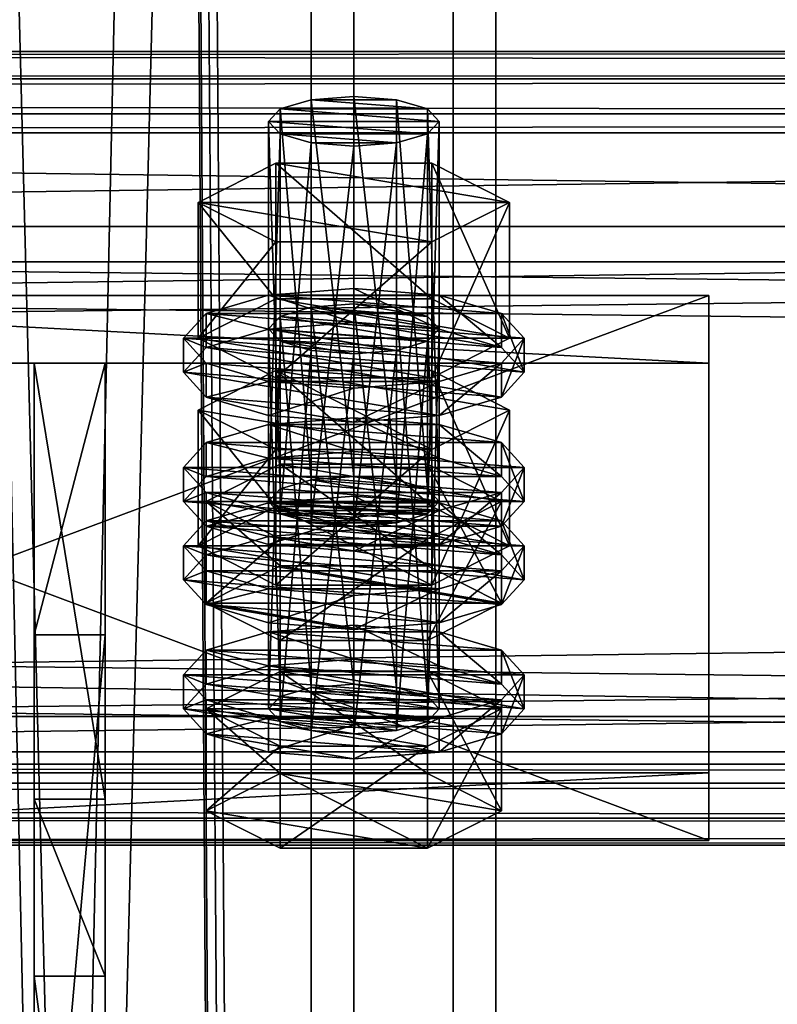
# Model space of a CAD drawing. Header units: millimetres. Extents: x 60485 to 71303, y 100 to 16900.
# Tile 480 of 656: x 63196 to 63250, y 11172 to 11241. Entities that reach past the tile are written whole.
import ezdxf

# ---------------------------------------------------------------- set-up
doc = ezdxf.new("R2010")
doc.units = ezdxf.units.MM
for name, color, linetype in [('1', 7, 'Continuous'), ('13', 7, 'Continuous'), ('3', 7, 'Continuous'), ('4', 7, 'Continuous'), ('6', 7, 'Continuous'), ('9', 7, 'Continuous')]:
    doc.layers.add(name, color=color, linetype=linetype)

msp = doc.modelspace()

# ---------------------------------------------------------------- meshes
at = {"layer": '1', "color": 7}
mesh = msp.add_polyface(dxfattribs=at)
corners = [(63202.5, 11186.042, 4758.622), (63202.5, 11216.741, 4859.034), (63197.5, 11216.741, 4859.034), (63197.5, 11186.042, 4758.622), (63202.5, 11197.612, 4864.885), (63197.5, 11197.612, 4864.885), (63202.5, 11141.154, 4782.816), (63197.5, 11141.154, 4782.816), (63202.5, 11135.304, 4763.679), (63197.5, 11135.304, 4763.679), (63202.5, 11173.556, 4751.983), (63197.5, 11173.556, 4751.983)]
mesh.append_faces([[corners[k] for k in face] for face in [(0, 2, 3, 3), (1, 5, 2, 2), (4, 7, 5, 5), (6, 9, 7, 7), (8, 11, 9, 9), (10, 3, 11, 11), (1, 6, 4, 4), (8, 0, 10, 10), (3, 9, 11, 11), (7, 2, 5, 5)]], dxfattribs={"vtx0": -1, "color": 7})
mesh.append_faces([[corners[k] for k in face] for face in [(6, 0, 8, 8), (9, 3, 7, 7)]], dxfattribs={"vtx0": -1, "vtx1": -1, "color": 7})
mesh.append_faces([[corners[k] for k in face] for face in [(6, 1, 0, 0), (7, 3, 2, 2)]], dxfattribs={"vtx0": -1, "vtx2": -1, "vtx3": -1, "color": 7})
mesh.append_faces([[corners[k] for k in face] for face in [(0, 1, 2, 2), (1, 4, 5, 5), (4, 6, 7, 7), (6, 8, 9, 9), (8, 10, 11, 11), (10, 0, 3, 3)]], dxfattribs={"vtx2": -1, "vtx3": -1, "color": 7})
at = {"layer": '13', "color": 20}
mesh = msp.add_polyface(dxfattribs=at)
corners = [(63220, 11232.034, 4821.838), (63217, 11232.269, 4822.607), (63217, 11205.493, 4830.793), (63214.804, 11232.911, 4824.707), (63214.804, 11206.135, 4832.893), (63214, 11233.789, 4827.576), (63214, 11207.012, 4835.762), (63214.804, 11234.666, 4830.445), (63214.804, 11207.889, 4838.631), (63217, 11235.308, 4832.545), (63217, 11208.531, 4840.731), (63220, 11235.543, 4833.314), (63220, 11208.766, 4841.5), (63223, 11232.269, 4822.607), (63225.196, 11232.911, 4824.707), (63226, 11233.789, 4827.576), (63225.196, 11234.666, 4830.445), (63223, 11235.308, 4832.545), (63225.485, 11225.289, 4820.24), (63214.515, 11225.289, 4820.24), (63214.515, 11215.726, 4823.164), (63209.03, 11228.067, 4829.325), (63209.03, 11218.504, 4832.249), (63214.515, 11230.844, 4838.41), (63214.515, 11221.281, 4841.334), (63225.485, 11221.281, 4841.334), (63230.97, 11228.067, 4829.325), (63230.97, 11218.504, 4832.249), (63225.485, 11215.726, 4823.164), (63209.608, 11216.75, 4826.511), (63208, 11218.504, 4832.249), (63208, 11216.113, 4832.98), (63209.608, 11214.359, 4827.242), (63209.608, 11220.258, 4837.987), (63209.608, 11217.867, 4838.717), (63214, 11221.542, 4842.187), (63214, 11219.151, 4842.918), (63220, 11222.012, 4843.724), (63220, 11219.621, 4844.455), (63214, 11215.465, 4822.311), (63226, 11215.465, 4822.311), (63230.392, 11216.75, 4826.511), (63232, 11218.504, 4832.249), (63230.392, 11220.258, 4837.987), (63226, 11221.542, 4842.187), (63230.392, 11217.867, 4838.717), (63232, 11216.113, 4832.98), (63230.392, 11214.359, 4827.242), (63220, 11217.416, 4774.023), (63214.804, 11218.293, 4776.892), (63217, 11217.651, 4774.791), (63223, 11217.651, 4774.791), (63214, 11219.17, 4779.76), (63225.196, 11218.293, 4776.892), (63214.804, 11220.047, 4782.629), (63226, 11219.17, 4779.76), (63217, 11220.689, 4784.73)]
mesh.append_faces([[corners[k] for k in face] for face in [(9, 12, 10, 10), (13, 1, 0, 0), (9, 17, 11, 11), (19, 22, 20, 20), (21, 24, 22, 22), (23, 25, 24, 24), (18, 21, 19, 19), (22, 28, 20, 20), (29, 31, 32, 32), (30, 34, 31, 31), (33, 36, 34, 34), (35, 38, 36, 36), (35, 44, 37, 37), (48, 49, 50, 50)]], dxfattribs={"vtx0": -1, "color": 20})
mesh.append_faces([[corners[k] for k in face] for face in [(1, 13, 3, 3), (3, 14, 5, 5), (5, 15, 7, 7), (7, 16, 9, 9), (21, 26, 23, 23), (24, 27, 22, 22), (39, 40, 29, 29), (29, 41, 30, 30), (30, 42, 33, 33), (33, 43, 35, 35), (38, 45, 36, 36), (36, 46, 34, 34), (34, 47, 31, 31), (49, 51, 52, 52), (52, 53, 54, 54), (54, 55, 56, 56)]], dxfattribs={"vtx0": -1, "vtx1": -1, "color": 20})
mesh.append_faces([[corners[k] for k in face] for face in [(0, 1, 2, 2), (1, 3, 4, 4), (3, 5, 6, 6), (5, 7, 8, 8), (7, 9, 10, 10), (9, 11, 12, 12), (18, 19, 20, 20), (19, 21, 22, 22), (21, 23, 24, 24), (29, 30, 31, 31), (30, 33, 34, 34), (33, 35, 36, 36), (35, 37, 38, 38)]], dxfattribs={"vtx2": -1, "vtx3": -1, "color": 20})
mesh = msp.add_polyface(dxfattribs=at)
corners = [(63226, 11233.789, 4827.576), (63225.196, 11232.911, 4824.707), (63225.196, 11206.135, 4832.893), (63223, 11232.269, 4822.607), (63223, 11205.493, 4830.793), (63220, 11232.034, 4821.838), (63220, 11205.258, 4830.024), (63220, 11235.543, 4833.314), (63223, 11235.308, 4832.545), (63223, 11208.531, 4840.731), (63220, 11208.766, 4841.5), (63225.196, 11234.666, 4830.445), (63225.196, 11207.889, 4838.631), (63226, 11207.012, 4835.762), (63214.804, 11232.911, 4824.707), (63214, 11233.789, 4827.576), (63214.804, 11234.666, 4830.445), (63217, 11235.308, 4832.545), (63230.97, 11228.067, 4829.325), (63225.485, 11225.289, 4820.24), (63225.485, 11215.726, 4823.164), (63230.97, 11218.504, 4832.249), (63214.515, 11215.726, 4823.164), (63214.515, 11230.844, 4838.41), (63225.485, 11230.844, 4838.41), (63225.485, 11221.281, 4841.334), (63209.03, 11228.067, 4829.325), (63214.515, 11221.281, 4841.334), (63209.03, 11218.504, 4832.249), (63232, 11218.504, 4832.249), (63230.392, 11216.75, 4826.511), (63230.392, 11214.359, 4827.242), (63232, 11216.113, 4832.98), (63220, 11222.012, 4843.724), (63226, 11221.542, 4842.187), (63226, 11219.151, 4842.918), (63220, 11219.621, 4844.455), (63230.392, 11220.258, 4837.987), (63230.392, 11217.867, 4838.717), (63209.608, 11216.75, 4826.511), (63226, 11215.465, 4822.311), (63208, 11218.504, 4832.249), (63209.608, 11220.258, 4837.987), (63214, 11221.542, 4842.187), (63214, 11219.151, 4842.918), (63209.608, 11217.867, 4838.717), (63214.804, 11218.293, 4776.892), (63220, 11217.416, 4774.023), (63223, 11217.651, 4774.791), (63214, 11219.17, 4779.76), (63225.196, 11218.293, 4776.892), (63214.804, 11220.047, 4782.629), (63226, 11219.17, 4779.76), (63217, 11220.689, 4784.73), (63225.196, 11220.047, 4782.629), (63220, 11220.924, 4785.498), (63223, 11220.689, 4784.73), (63214.515, 11216.226, 4790.595), (63230.97, 11213.448, 4781.51), (63225.485, 11216.226, 4790.595)]
mesh.append_faces([[corners[k] for k in face] for face in [(7, 9, 10, 10), (18, 20, 21, 21), (19, 22, 20, 20), (24, 21, 25, 25), (23, 18, 24, 24), (21, 27, 25, 25), (29, 31, 32, 32), (33, 35, 36, 36), (34, 38, 35, 35), (37, 32, 38, 38), (38, 36, 35, 35), (55, 54, 56, 56), (57, 58, 59, 59)]], dxfattribs={"vtx0": -1, "color": 20})
mesh.append_faces([[corners[k] for k in face] for face in [(53, 54, 55, 55)]], dxfattribs={"vtx0": -1, "vtx1": -1, "color": 20})
mesh.append_faces([[corners[k] for k in face] for face in [(14, 3, 1, 1), (15, 1, 0, 0), (16, 0, 11, 11), (17, 11, 8, 8), (26, 19, 18, 18), (28, 21, 20, 20), (39, 40, 30, 30), (41, 30, 29, 29), (42, 29, 37, 37), (43, 37, 34, 34), (44, 38, 32, 32), (45, 32, 31, 31), (46, 47, 48, 48), (49, 48, 50, 50), (51, 50, 52, 52), (53, 52, 54, 54)]], dxfattribs={"vtx0": -1, "vtx2": -1, "vtx3": -1, "color": 20})
mesh.append_faces([[corners[k] for k in face] for face in [(0, 1, 2, 2), (1, 3, 4, 4), (3, 5, 6, 6), (7, 8, 9, 9), (8, 11, 12, 12), (11, 0, 13, 13), (18, 19, 20, 20), (23, 24, 25, 25), (24, 18, 21, 21), (29, 30, 31, 31), (33, 34, 35, 35), (34, 37, 38, 38), (37, 29, 32, 32)]], dxfattribs={"vtx2": -1, "vtx3": -1, "color": 20})
mesh = msp.add_polyface(dxfattribs=at)
corners = [(63226, 11233.789, 4827.576), (63225.196, 11206.135, 4832.893), (63226, 11207.012, 4835.762), (63225.196, 11232.911, 4824.707), (63223, 11205.493, 4830.793), (63223, 11232.269, 4822.607), (63220, 11205.258, 4830.024), (63223, 11235.308, 4832.545), (63225.196, 11207.889, 4838.631), (63223, 11208.531, 4840.731), (63225.196, 11234.666, 4830.445), (63220, 11208.766, 4841.5), (63217, 11208.531, 4840.731), (63214, 11207.012, 4835.762), (63209.608, 11207.012, 4835.762), (63225.196, 11204.381, 4827.155), (63230.392, 11207.012, 4835.762), (63214.804, 11209.643, 4844.369), (63225.196, 11209.643, 4844.369), (63232, 11209.403, 4835.031), (63230.392, 11207.649, 4829.293), (63230.392, 11205.258, 4830.024), (63232, 11207.012, 4835.762), (63220, 11212.911, 4846.507), (63226, 11212.441, 4844.969), (63226, 11210.05, 4845.7), (63220, 11210.521, 4847.238), (63230.392, 11211.157, 4840.769), (63230.392, 11208.766, 4841.5), (63226, 11206.364, 4825.093), (63214, 11206.364, 4825.093), (63220, 11205.894, 4823.556), (63209.608, 11207.649, 4829.293), (63208, 11209.403, 4835.031), (63209.608, 11211.157, 4840.769), (63214, 11212.441, 4844.969), (63214, 11210.05, 4845.7), (63209.608, 11208.766, 4841.5), (63208, 11207.012, 4835.762), (63230.392, 11216.75, 4826.511), (63226, 11215.465, 4822.311), (63226, 11213.075, 4823.041), (63230.392, 11214.359, 4827.242), (63220, 11214.995, 4820.773), (63220, 11212.605, 4821.504), (63214, 11215.465, 4822.311), (63208, 11216.113, 4832.98), (63220, 11220.924, 4785.498), (63223, 11220.689, 4784.73), (63223, 11193.913, 4792.916), (63225.196, 11220.047, 4782.629), (63225.196, 11193.271, 4790.816), (63230.97, 11213.448, 4781.51), (63225.485, 11210.671, 4772.425), (63225.485, 11201.108, 4775.349), (63214.515, 11216.226, 4790.595), (63225.485, 11216.226, 4790.595), (63225.485, 11206.663, 4793.518), (63230.97, 11203.885, 4784.433), (63214, 11206.924, 4794.372), (63230.392, 11205.639, 4790.171), (63226, 11206.924, 4794.372), (63220, 11207.394, 4795.909)]
mesh.append_faces([[corners[k] for k in face] for face in [(0, 1, 2, 2), (3, 4, 1, 1), (5, 6, 4, 4), (7, 8, 9, 9), (10, 2, 8, 8), (8, 11, 9, 9), (17, 16, 18, 18), (19, 21, 22, 22), (23, 25, 26, 26), (24, 28, 25, 25), (27, 22, 28, 28), (29, 30, 31, 31), (35, 24, 23, 23), (25, 36, 26, 26), (39, 41, 42, 42), (40, 44, 41, 41), (40, 45, 43, 43), (56, 58, 57, 57), (59, 61, 62, 62)]], dxfattribs={"vtx0": -1, "color": 20})
mesh.append_faces([[corners[k] for k in face] for face in [(12, 8, 2, 2), (13, 2, 1, 1), (14, 15, 16, 16), (32, 29, 20, 20), (33, 20, 19, 19), (34, 19, 27, 27), (35, 27, 24, 24), (36, 25, 28, 28), (37, 28, 22, 22), (38, 22, 21, 21), (46, 42, 41, 41), (55, 53, 52, 52), (59, 60, 61, 61)]], dxfattribs={"vtx0": -1, "vtx2": -1, "vtx3": -1, "color": 20})
mesh.append_faces([[corners[k] for k in face] for face in [(19, 20, 21, 21), (23, 24, 25, 25), (24, 27, 28, 28), (27, 19, 22, 22), (39, 40, 41, 41), (40, 43, 44, 44), (47, 48, 49, 49), (48, 50, 51, 51), (52, 53, 54, 54), (55, 56, 57, 57), (56, 52, 58, 58)]], dxfattribs={"vtx2": -1, "vtx3": -1, "color": 20})
mesh = msp.add_polyface(dxfattribs=at)
corners = [(63220, 11232.034, 4821.838), (63217, 11205.493, 4830.793), (63220, 11205.258, 4830.024), (63217, 11232.269, 4822.607), (63214.804, 11206.135, 4832.893), (63214.804, 11232.911, 4824.707), (63214, 11207.012, 4835.762), (63214, 11233.789, 4827.576), (63214.804, 11207.889, 4838.631), (63214.804, 11234.666, 4830.445), (63217, 11208.531, 4840.731), (63220, 11208.766, 4841.5), (63225.196, 11207.889, 4838.631), (63226, 11207.012, 4835.762), (63225.196, 11206.135, 4832.893), (63209.608, 11207.012, 4835.762), (63230.392, 11207.012, 4835.762), (63214.804, 11209.643, 4844.369), (63214, 11206.364, 4825.093), (63209.608, 11207.649, 4829.293), (63209.608, 11205.258, 4830.024), (63208, 11209.403, 4835.031), (63208, 11207.012, 4835.762), (63209.608, 11211.157, 4840.769), (63209.608, 11208.766, 4841.5), (63214, 11212.441, 4844.969), (63214, 11210.05, 4845.7), (63220, 11212.911, 4846.507), (63220, 11210.521, 4847.238), (63226, 11206.364, 4825.093), (63230.392, 11207.649, 4829.293), (63232, 11209.403, 4835.031), (63230.392, 11211.157, 4840.769), (63230.392, 11208.766, 4841.5), (63232, 11207.012, 4835.762), (63220, 11214.995, 4820.773), (63214, 11215.465, 4822.311), (63214, 11213.075, 4823.041), (63220, 11212.605, 4821.504), (63209.608, 11216.75, 4826.511), (63209.608, 11214.359, 4827.242), (63208, 11216.113, 4832.98), (63226, 11213.075, 4823.041), (63214, 11219.17, 4779.76), (63214.804, 11220.047, 4782.629), (63214.804, 11193.271, 4790.816), (63217, 11220.689, 4784.73), (63217, 11193.913, 4792.916), (63220, 11220.924, 4785.498), (63220, 11194.148, 4793.685), (63214.515, 11210.671, 4772.425), (63209.03, 11213.448, 4781.51), (63209.03, 11203.885, 4784.433), (63214.515, 11216.226, 4790.595), (63214.515, 11206.663, 4793.518), (63225.485, 11206.663, 4793.518), (63225.485, 11210.671, 4772.425), (63214, 11206.924, 4794.372), (63220, 11207.394, 4795.909), (63220, 11205.003, 4796.64), (63209.608, 11205.639, 4790.171), (63230.392, 11205.639, 4790.171)]
mesh.append_faces([[corners[k] for k in face] for face in [(0, 1, 2, 2), (3, 4, 1, 1), (5, 6, 4, 4), (7, 8, 6, 6), (9, 10, 8, 8), (19, 22, 20, 20), (21, 24, 22, 22), (23, 26, 24, 24), (25, 28, 26, 26), (35, 37, 38, 38), (36, 40, 37, 37), (40, 38, 37, 37), (51, 54, 52, 52), (53, 55, 54, 54), (56, 51, 50, 50)]], dxfattribs={"vtx0": -1, "color": 20})
mesh.append_faces([[corners[k] for k in face] for face in [(11, 12, 10, 10), (10, 13, 8, 8), (8, 13, 6, 6), (6, 14, 4, 4), (15, 16, 17, 17), (18, 29, 19, 19), (19, 30, 21, 21), (21, 31, 23, 23), (23, 32, 25, 25), (26, 33, 24, 24), (24, 34, 22, 22), (41, 42, 40, 40), (51, 56, 53, 53), (60, 61, 57, 57)]], dxfattribs={"vtx0": -1, "vtx1": -1, "color": 20})
mesh.append_faces([[corners[k] for k in face] for face in [(40, 42, 38, 38)]], dxfattribs={"vtx0": -1, "vtx2": -1, "vtx3": -1, "color": 20})
mesh.append_faces([[corners[k] for k in face] for face in [(18, 19, 20, 20), (19, 21, 22, 22), (21, 23, 24, 24), (23, 25, 26, 26), (25, 27, 28, 28), (35, 36, 37, 37), (36, 39, 40, 40), (43, 44, 45, 45), (44, 46, 47, 47), (46, 48, 49, 49), (50, 51, 52, 52), (51, 53, 54, 54), (57, 58, 59, 59)]], dxfattribs={"vtx2": -1, "vtx3": -1, "color": 20})
mesh = msp.add_polyface(dxfattribs=at)
corners = [(63214.804, 11206.135, 4832.893), (63225.196, 11206.135, 4832.893), (63223, 11205.493, 4830.793), (63217, 11205.493, 4830.793), (63220, 11205.258, 4830.024), (63230.392, 11207.012, 4835.762), (63225.196, 11204.381, 4827.155), (63225.196, 11197.208, 4829.348), (63230.392, 11199.84, 4837.955), (63214.804, 11209.643, 4844.369), (63225.196, 11209.643, 4844.369), (63225.196, 11202.471, 4846.562), (63214.804, 11202.471, 4846.562), (63230.392, 11207.649, 4829.293), (63226, 11206.364, 4825.093), (63226, 11203.974, 4825.824), (63230.392, 11205.258, 4830.024), (63220, 11205.894, 4823.556), (63220, 11203.504, 4824.286), (63209.608, 11205.258, 4830.024), (63214, 11203.974, 4825.824), (63226, 11219.17, 4779.76), (63225.196, 11218.293, 4776.892), (63225.196, 11191.516, 4785.078), (63223, 11217.651, 4774.791), (63223, 11190.874, 4782.978), (63220, 11217.416, 4774.023), (63220, 11190.639, 4782.209), (63220, 11220.924, 4785.498), (63223, 11193.913, 4792.916), (63220, 11194.148, 4793.685), (63223, 11220.689, 4784.73), (63225.196, 11193.271, 4790.816), (63225.196, 11220.047, 4782.629), (63226, 11192.393, 4787.947), (63230.97, 11213.448, 4781.51), (63225.485, 11201.108, 4775.349), (63230.97, 11203.885, 4784.433), (63225.485, 11210.671, 4772.425), (63214.515, 11201.108, 4775.349), (63214.515, 11206.663, 4793.518), (63225.485, 11206.663, 4793.518), (63232, 11203.885, 4784.433), (63230.392, 11202.131, 4778.696), (63230.392, 11199.74, 4779.427), (63232, 11201.494, 4785.164), (63226, 11200.847, 4774.495), (63226, 11198.456, 4775.226), (63220, 11207.394, 4795.909), (63226, 11206.924, 4794.372), (63226, 11204.533, 4795.103), (63220, 11205.003, 4796.64), (63230.392, 11205.639, 4790.171), (63230.392, 11203.249, 4790.902), (63214, 11200.847, 4774.495), (63220, 11200.377, 4772.958), (63209.608, 11202.131, 4778.696), (63208, 11203.885, 4784.433), (63209.608, 11205.639, 4790.171), (63214, 11204.533, 4795.103), (63209.608, 11203.249, 4790.902), (63208, 11201.494, 4785.164)]
mesh.append_faces([[corners[k] for k in face] for face in [(3, 2, 4, 4), (5, 7, 8, 8), (10, 8, 11, 11), (8, 12, 11, 11), (13, 15, 16, 16), (14, 18, 15, 15), (20, 15, 18, 18), (28, 29, 30, 30), (31, 32, 29, 29), (33, 34, 32, 32), (35, 36, 37, 37), (38, 39, 36, 36), (37, 40, 41, 41), (42, 44, 45, 45), (43, 47, 44, 44), (48, 50, 51, 51), (49, 53, 50, 50), (52, 45, 53, 53), (46, 54, 55, 55), (53, 51, 50, 50)]], dxfattribs={"vtx0": -1, "color": 20})
mesh.append_faces([[corners[k] for k in face] for face in [(0, 1, 2, 2), (19, 16, 15, 15), (40, 37, 36, 36), (56, 46, 43, 43), (57, 43, 42, 42), (58, 42, 52, 52), (59, 53, 45, 45), (60, 45, 44, 44), (61, 44, 47, 47)]], dxfattribs={"vtx0": -1, "vtx2": -1, "vtx3": -1, "color": 20})
mesh.append_faces([[corners[k] for k in face] for face in [(5, 6, 7, 7), (9, 10, 11, 11), (10, 5, 8, 8), (13, 14, 15, 15), (14, 17, 18, 18), (21, 22, 23, 23), (22, 24, 25, 25), (24, 26, 27, 27), (33, 21, 34, 34), (42, 43, 44, 44), (43, 46, 47, 47), (48, 49, 50, 50), (49, 52, 53, 53), (52, 42, 45, 45)]], dxfattribs={"vtx2": -1, "vtx3": -1, "color": 20})
mesh = msp.add_polyface(dxfattribs=at)
corners = [(63214.804, 11206.135, 4832.893), (63223, 11205.493, 4830.793), (63217, 11205.493, 4830.793), (63225.196, 11204.381, 4827.155), (63214.804, 11204.381, 4827.155), (63214.804, 11197.208, 4829.348), (63209.608, 11207.012, 4835.762), (63209.608, 11199.84, 4837.955), (63214.804, 11209.643, 4844.369), (63214.804, 11202.471, 4846.562), (63225.196, 11202.471, 4846.562), (63230.392, 11199.84, 4837.955), (63220, 11205.894, 4823.556), (63214, 11206.364, 4825.093), (63214, 11203.974, 4825.824), (63220, 11203.504, 4824.286), (63209.608, 11205.258, 4830.024), (63208, 11207.012, 4835.762), (63230.392, 11205.258, 4830.024), (63226, 11203.974, 4825.824), (63220, 11217.416, 4774.023), (63217, 11217.651, 4774.791), (63217, 11190.874, 4782.978), (63214.804, 11218.293, 4776.892), (63214.804, 11191.516, 4785.078), (63214, 11219.17, 4779.76), (63214, 11192.393, 4787.947), (63214.804, 11193.271, 4790.816), (63214.804, 11220.047, 4782.629), (63217, 11193.913, 4792.916), (63217, 11220.689, 4784.73), (63220, 11194.148, 4793.685), (63225.485, 11210.671, 4772.425), (63214.515, 11210.671, 4772.425), (63214.515, 11201.108, 4775.349), (63209.03, 11203.885, 4784.433), (63214.515, 11206.663, 4793.518), (63225.485, 11201.108, 4775.349), (63220, 11200.377, 4772.958), (63214, 11200.847, 4774.495), (63214, 11198.456, 4775.226), (63220, 11197.986, 4773.689), (63209.608, 11202.131, 4778.696), (63209.608, 11199.74, 4779.427), (63208, 11203.885, 4784.433), (63208, 11201.494, 4785.164), (63209.608, 11205.639, 4790.171), (63209.608, 11203.249, 4790.902), (63214, 11206.924, 4794.372), (63214, 11204.533, 4795.103), (63220, 11205.003, 4796.64), (63226, 11200.847, 4774.495), (63230.392, 11202.131, 4778.696), (63232, 11203.885, 4784.433), (63230.392, 11203.249, 4790.902), (63232, 11201.494, 4785.164), (63230.392, 11199.74, 4779.427), (63226, 11198.456, 4775.226)]
mesh.append_faces([[corners[k] for k in face] for face in [(4, 7, 5, 5), (6, 9, 7, 7), (8, 10, 9, 9), (3, 6, 4, 4), (12, 14, 15, 15), (13, 16, 14, 14), (25, 27, 26, 26), (28, 29, 27, 27), (30, 31, 29, 29), (33, 35, 34, 34), (35, 37, 34, 34), (38, 40, 41, 41), (39, 43, 40, 40), (42, 45, 43, 43), (44, 47, 45, 45), (46, 49, 47, 47), (48, 50, 49, 49), (43, 41, 40, 40)]], dxfattribs={"vtx0": -1, "color": 20})
mesh.append_faces([[corners[k] for k in face] for face in [(0, 1, 2, 2), (9, 11, 7, 7), (17, 18, 16, 16), (16, 19, 14, 14), (36, 37, 35, 35), (39, 51, 42, 42), (42, 52, 44, 44), (44, 53, 46, 46), (50, 54, 49, 49), (49, 55, 47, 47), (47, 56, 45, 45), (45, 57, 43, 43)]], dxfattribs={"vtx0": -1, "vtx1": -1, "color": 20})
mesh.append_faces([[corners[k] for k in face] for face in [(3, 4, 5, 5), (4, 6, 7, 7), (6, 8, 9, 9), (12, 13, 14, 14), (20, 21, 22, 22), (21, 23, 24, 24), (23, 25, 26, 26), (32, 33, 34, 34), (38, 39, 40, 40), (39, 42, 43, 43), (42, 44, 45, 45), (44, 46, 47, 47), (46, 48, 49, 49)]], dxfattribs={"vtx2": -1, "vtx3": -1, "color": 20})
mesh = msp.add_polyface(dxfattribs=at)
corners = [(63225.196, 11204.381, 4827.155), (63214.804, 11197.208, 4829.348), (63225.196, 11197.208, 4829.348), (63209.608, 11199.84, 4837.955), (63230.392, 11199.84, 4837.955), (63226, 11219.17, 4779.76), (63225.196, 11191.516, 4785.078), (63226, 11192.393, 4787.947), (63225.196, 11218.293, 4776.892), (63223, 11190.874, 4782.978), (63223, 11217.651, 4774.791), (63220, 11190.639, 4782.209), (63225.196, 11193.271, 4790.816), (63220, 11194.148, 4793.685), (63223, 11193.913, 4792.916), (63217, 11193.913, 4792.916), (63214.804, 11193.271, 4790.816), (63214, 11192.393, 4787.947), (63230.392, 11192.393, 4787.947), (63225.196, 11189.762, 4779.34), (63225.196, 11182.59, 4781.533), (63230.392, 11185.221, 4790.14), (63214.804, 11182.59, 4781.533), (63214.804, 11195.025, 4796.554), (63225.196, 11195.025, 4796.554), (63225.196, 11187.853, 4798.746), (63209.608, 11192.393, 4787.947), (63214.804, 11187.853, 4798.746), (63232, 11194.784, 4787.216), (63230.392, 11193.03, 4781.478), (63230.392, 11190.639, 4782.209), (63232, 11192.393, 4787.947), (63226, 11191.746, 4777.278), (63226, 11189.355, 4778.009), (63220, 11191.276, 4775.74), (63220, 11188.885, 4776.471), (63220, 11198.293, 4798.692), (63226, 11197.823, 4797.154), (63226, 11195.432, 4797.885), (63220, 11195.902, 4799.423), (63230.392, 11196.538, 4792.954), (63230.392, 11194.148, 4793.685), (63214, 11191.746, 4777.278), (63209.608, 11193.03, 4781.478), (63208, 11194.784, 4787.216), (63209.608, 11196.538, 4792.954), (63214, 11197.823, 4797.154), (63214, 11195.432, 4797.885), (63209.608, 11194.148, 4793.685), (63208, 11192.393, 4787.947), (63226, 11200.847, 4774.495), (63220, 11200.377, 4772.958), (63220, 11197.986, 4773.689), (63226, 11198.456, 4775.226)]
mesh.append_faces([[corners[k] for k in face] for face in [(0, 1, 2, 2), (5, 6, 7, 7), (8, 9, 6, 6), (10, 11, 9, 9), (12, 13, 14, 14), (18, 20, 21, 21), (19, 22, 20, 20), (24, 21, 25, 25), (23, 18, 24, 24), (21, 27, 25, 25), (28, 30, 31, 31), (29, 33, 30, 30), (32, 35, 33, 33), (36, 38, 39, 39), (37, 41, 38, 38), (40, 31, 41, 41), (32, 42, 34, 34), (46, 37, 36, 36), (41, 39, 38, 38), (50, 52, 53, 53)]], dxfattribs={"vtx0": -1, "color": 20})
mesh.append_faces([[corners[k] for k in face] for face in [(3, 4, 2, 2), (15, 12, 7, 7), (16, 7, 6, 6), (17, 6, 9, 9), (26, 19, 18, 18), (27, 21, 20, 20), (43, 32, 29, 29), (44, 29, 28, 28), (45, 28, 40, 40), (46, 40, 37, 37), (47, 41, 31, 31), (48, 31, 30, 30), (49, 30, 33, 33)]], dxfattribs={"vtx0": -1, "vtx2": -1, "vtx3": -1, "color": 20})
mesh.append_faces([[corners[k] for k in face] for face in [(18, 19, 20, 20), (23, 24, 25, 25), (24, 18, 21, 21), (28, 29, 30, 30), (29, 32, 33, 33), (32, 34, 35, 35), (36, 37, 38, 38), (37, 40, 41, 41), (40, 28, 31, 31), (50, 51, 52, 52)]], dxfattribs={"vtx2": -1, "vtx3": -1, "color": 20})
mesh = msp.add_polyface(dxfattribs=at)
corners = [(63209.608, 11199.84, 4837.955), (63225.196, 11197.208, 4829.348), (63214.804, 11197.208, 4829.348), (63220, 11217.416, 4774.023), (63217, 11190.874, 4782.978), (63220, 11190.639, 4782.209), (63217, 11217.651, 4774.791), (63214.804, 11191.516, 4785.078), (63214.804, 11218.293, 4776.892), (63214, 11192.393, 4787.947), (63220, 11194.148, 4793.685), (63225.196, 11193.271, 4790.816), (63217, 11193.913, 4792.916), (63226, 11192.393, 4787.947), (63214.804, 11193.271, 4790.816), (63225.196, 11191.516, 4785.078), (63223, 11190.874, 4782.978), (63225.196, 11189.762, 4779.34), (63214.804, 11189.762, 4779.34), (63214.804, 11182.59, 4781.533), (63209.608, 11192.393, 4787.947), (63209.608, 11185.221, 4790.14), (63214.804, 11195.025, 4796.554), (63214.804, 11187.853, 4798.746), (63225.196, 11187.853, 4798.746), (63230.392, 11192.393, 4787.947), (63225.196, 11182.59, 4781.533), (63220, 11191.276, 4775.74), (63214, 11191.746, 4777.278), (63214, 11189.355, 4778.009), (63220, 11188.885, 4776.471), (63209.608, 11193.03, 4781.478), (63209.608, 11190.639, 4782.209), (63208, 11194.784, 4787.216), (63208, 11192.393, 4787.947), (63209.608, 11196.538, 4792.954), (63209.608, 11194.148, 4793.685), (63214, 11197.823, 4797.154), (63214, 11195.432, 4797.885), (63220, 11198.293, 4798.692), (63220, 11195.902, 4799.423), (63226, 11191.746, 4777.278), (63230.392, 11193.03, 4781.478), (63232, 11194.784, 4787.216), (63230.392, 11196.538, 4792.954), (63230.392, 11194.148, 4793.685), (63232, 11192.393, 4787.947), (63230.392, 11190.639, 4782.209), (63226, 11189.355, 4778.009), (63209.608, 11199.74, 4779.427), (63226, 11198.456, 4775.226), (63220, 11197.986, 4773.689)]
mesh.append_faces([[corners[k] for k in face] for face in [(0, 1, 2, 2), (3, 4, 5, 5), (6, 7, 4, 4), (8, 9, 7, 7), (7, 5, 4, 4), (18, 21, 19, 19), (20, 23, 21, 21), (22, 24, 23, 23), (17, 20, 18, 18), (21, 26, 19, 19), (27, 29, 30, 30), (28, 32, 29, 29), (31, 34, 32, 32), (33, 36, 34, 34), (35, 38, 36, 36), (37, 40, 38, 38), (32, 30, 29, 29)]], dxfattribs={"vtx0": -1, "color": 20})
mesh.append_faces([[corners[k] for k in face] for face in [(10, 11, 12, 12), (12, 13, 14, 14), (14, 15, 9, 9), (9, 16, 7, 7), (20, 25, 22, 22), (23, 26, 21, 21), (28, 41, 31, 31), (31, 42, 33, 33), (33, 43, 35, 35), (35, 44, 37, 37), (40, 45, 38, 38), (38, 46, 36, 36), (36, 47, 34, 34), (34, 48, 32, 32)]], dxfattribs={"vtx0": -1, "vtx1": -1, "color": 20})
mesh.append_faces([[corners[k] for k in face] for face in [(7, 16, 5, 5), (32, 48, 30, 30), (49, 50, 51, 51)]], dxfattribs={"vtx0": -1, "vtx2": -1, "vtx3": -1, "color": 20})
mesh.append_faces([[corners[k] for k in face] for face in [(17, 18, 19, 19), (18, 20, 21, 21), (20, 22, 23, 23), (27, 28, 29, 29), (28, 31, 32, 32), (31, 33, 34, 34), (33, 35, 36, 36), (35, 37, 38, 38), (37, 39, 40, 40)]], dxfattribs={"vtx2": -1, "vtx3": -1, "color": 20})
at = {"layer": '3', "color": 91}
mesh = msp.add_polyface(dxfattribs=at)
corners = [(63173, 16854.959, 2970.03), (63173, 16738.421, 2970.03), (63173, 8515, 5484.182), (63173, 8515, 5561.563), (63173, 16854.959, 3011.782), (63227, 8515, 5561.563), (63227, 16854.959, 3011.782), (63227, 16738.421, 2970.03), (63227, 16854.959, 2970.03), (63227, 8515, 5484.182), (63230, 8515, 5564.7), (63230, 8515, 5481.045), (63170, 8515, 5481.045), (63170, 8515, 5564.7), (63170, 16854.959, 3014.919), (63230, 16854.959, 3014.919), (63230, 16854.959, 2970.03), (63170, 16854.959, 2970.03), (63170, 16728.16, 2970.03), (63230, 16728.16, 2970.03)]
mesh.append_faces([[corners[k] for k in face] for face in [(1, 4, 0, 0), (3, 1, 2, 2), (3, 6, 4, 4), (7, 5, 9, 9), (6, 7, 8, 8), (1, 9, 2, 2), (10, 14, 15, 15), (16, 6, 8, 8), (0, 14, 17, 17), (18, 13, 12, 12), (14, 18, 17, 17), (19, 12, 11, 11), (19, 15, 16, 16), (10, 19, 11, 11), (7, 16, 8, 8), (17, 1, 0, 0)]], dxfattribs={"vtx0": -1, "color": 91})
mesh.append_faces([[corners[k] for k in face] for face in [(4, 1, 3, 3), (5, 7, 6, 6), (10, 5, 13, 13), (5, 11, 9, 9), (9, 11, 2, 2), (13, 3, 12, 12), (3, 13, 5, 5), (12, 2, 11, 11), (14, 4, 15, 15), (15, 6, 16, 16), (13, 18, 14, 14), (15, 19, 10, 10), (19, 7, 18, 18), (18, 1, 17, 17), (1, 18, 7, 7)]], dxfattribs={"vtx0": -1, "vtx1": -1, "color": 91})
mesh.append_faces([[corners[k] for k in face] for face in [(5, 10, 11, 11), (12, 3, 2, 2), (14, 0, 4, 4), (15, 4, 6, 6), (7, 19, 16, 16)]], dxfattribs={"vtx0": -1, "vtx2": -1, "vtx3": -1, "color": 91})
mesh.append_faces([[corners[k] for k in face] for face in [(3, 5, 6, 6), (1, 7, 9, 9), (10, 13, 14, 14), (19, 18, 12, 12)]], dxfattribs={"vtx2": -1, "vtx3": -1, "color": 91})
mesh = msp.add_polyface(dxfattribs=at)
corners = [(63245, 11183.119, 4749.059), (63155, 11183.119, 4749.059), (63155, 11216.741, 4859.034), (63245, 11216.741, 4859.034), (63155, 11187.9, 4747.597), (63155, 11221.523, 4857.572), (63245, 11187.9, 4747.597), (63245, 11221.523, 4857.572)]
mesh.append_faces([[corners[k] for k in face] for face in [(0, 2, 3, 3), (1, 5, 2, 2), (4, 7, 5, 5), (6, 3, 7, 7), (1, 6, 4, 4), (3, 5, 7, 7)]], dxfattribs={"vtx0": -1, "color": 91})
mesh.append_faces([[corners[k] for k in face] for face in [(0, 1, 2, 2), (1, 4, 5, 5), (4, 6, 7, 7), (6, 0, 3, 3), (1, 0, 6, 6), (3, 2, 5, 5)]], dxfattribs={"vtx2": -1, "vtx3": -1, "color": 91})
at = {"layer": '4', "color": 171}
mesh = msp.add_polyface(dxfattribs=at)
corners = [(63217, 10237.183, 4954.521), (63183, 10237.183, 4954.521), (63183, 11800.836, 3030.03), (63217, 11800.836, 3030.03), (63183, 10329.756, 4926.218), (63183, 11870.414, 3030.03), (63217, 10329.756, 4926.218), (63217, 11870.414, 3030.03), (63220, 10232.04, 4956.093), (63220, 10334.899, 4924.646), (63220, 11874.279, 3030.03), (63220, 11796.971, 3030.03), (63180, 10334.899, 4924.646), (63180, 11874.279, 3030.03), (63180, 10232.04, 4956.093), (63180, 11796.971, 3030.03)]
mesh.append_faces([[corners[k] for k in face] for face in [(0, 2, 3, 3), (1, 5, 2, 2), (4, 7, 5, 5), (6, 3, 7, 7), (8, 10, 11, 11), (9, 13, 10, 10), (12, 15, 13, 13), (14, 11, 15, 15)]], dxfattribs={"vtx0": -1, "color": 171})
mesh.append_faces([[corners[k] for k in face] for face in [(9, 6, 12, 12), (6, 8, 0, 0), (0, 8, 1, 1), (12, 4, 14, 14), (4, 12, 6, 6), (14, 1, 8, 8), (11, 3, 15, 15), (3, 10, 7, 7), (7, 10, 5, 5), (15, 2, 13, 13), (2, 15, 3, 3), (13, 5, 10, 10)]], dxfattribs={"vtx0": -1, "vtx1": -1, "color": 171})
mesh.append_faces([[corners[k] for k in face] for face in [(6, 9, 8, 8), (14, 4, 1, 1), (3, 11, 10, 10), (13, 2, 5, 5)]], dxfattribs={"vtx0": -1, "vtx2": -1, "vtx3": -1, "color": 171})
mesh.append_faces([[corners[k] for k in face] for face in [(0, 1, 2, 2), (1, 4, 5, 5), (4, 6, 7, 7), (6, 0, 3, 3), (8, 9, 10, 10), (9, 12, 13, 13), (12, 14, 15, 15), (14, 8, 11, 11)]], dxfattribs={"vtx2": -1, "vtx3": -1, "color": 171})
at = {"layer": '6', "color": 2}
mesh = msp.add_polyface(dxfattribs=at)
corners = [(63227, 8555, 2973.03), (63173, 8555, 2973.03), (63173, 16718.348, 2973.03), (63227, 16718.348, 2973.03), (63173, 8555, 3027.03), (63173, 16541.721, 3027.03), (63227, 8555, 3027.03), (63227, 16541.721, 3027.03), (63230, 8555, 2970.03), (63230, 8555, 3030.03), (63230, 16531.909, 3030.03), (63230, 16728.16, 2970.03), (63170, 8555, 3030.03), (63170, 16531.909, 3030.03), (63170, 8555, 2970.03), (63170, 16728.16, 2970.03)]
mesh.append_faces([[corners[k] for k in face] for face in [(0, 2, 3, 3), (1, 5, 2, 2), (4, 7, 5, 5), (6, 3, 7, 7), (8, 10, 11, 11), (9, 13, 10, 10), (12, 15, 13, 13), (14, 11, 15, 15)]], dxfattribs={"vtx0": -1, "color": 2})
mesh.append_faces([[corners[k] for k in face] for face in [(9, 6, 12, 12), (6, 8, 0, 0), (0, 8, 1, 1), (12, 4, 14, 14), (4, 12, 6, 6), (14, 1, 8, 8), (11, 3, 15, 15), (3, 10, 7, 7), (7, 10, 5, 5), (15, 2, 13, 13), (2, 15, 3, 3), (13, 5, 10, 10)]], dxfattribs={"vtx0": -1, "vtx1": -1, "color": 2})
mesh.append_faces([[corners[k] for k in face] for face in [(6, 9, 8, 8), (14, 4, 1, 1), (3, 11, 10, 10), (13, 2, 5, 5)]], dxfattribs={"vtx0": -1, "vtx2": -1, "vtx3": -1, "color": 2})
mesh.append_faces([[corners[k] for k in face] for face in [(0, 1, 2, 2), (1, 4, 5, 5), (4, 6, 7, 7), (6, 0, 3, 3), (8, 9, 10, 10), (9, 12, 13, 13), (12, 14, 15, 15), (14, 8, 11, 11)]], dxfattribs={"vtx2": -1, "vtx3": -1, "color": 2})
at = {"layer": '9', "color": 243}
mesh = msp.add_polyface(dxfattribs=at)
corners = [(60500, 11234.312, 4738.634), (60500, 11189.368, 4752.382), (63500, 11189.368, 4752.382), (63500, 11234.312, 4738.634), (60500, 11223.884, 4865.221), (63500, 11223.884, 4865.221), (60500, 11188.502, 4876.044), (63500, 11188.502, 4876.044), (60500, 11184.699, 4863.612), (63500, 11184.699, 4863.612), (60500, 11182.787, 4864.197), (63500, 11182.787, 4864.197), (60500, 11187.174, 4878.541), (63500, 11187.174, 4878.541), (60500, 11226.381, 4866.548), (63500, 11226.381, 4866.548), (60500, 11191.866, 4753.709), (63500, 11191.866, 4753.709), (60500, 11232.985, 4741.132), (63500, 11232.985, 4741.132), (60500, 11236.788, 4753.563), (63500, 11236.788, 4753.563), (60500, 11238.7, 4752.978), (63500, 11238.7, 4752.978)]
mesh.append_faces([[corners[k] for k in face] for face in [(0, 2, 3, 3), (1, 5, 2, 2), (4, 7, 5, 5), (6, 9, 7, 7), (8, 11, 9, 9), (10, 13, 11, 11), (12, 15, 13, 13), (14, 17, 15, 15), (16, 19, 17, 17), (18, 21, 19, 19), (20, 23, 21, 21), (22, 3, 23, 23), (20, 0, 22, 22), (8, 12, 10, 10), (11, 7, 9, 9)]], dxfattribs={"vtx0": -1, "color": 243})
mesh.append_faces([[corners[k] for k in face] for face in [(1, 16, 4, 4), (16, 0, 18, 18), (18, 0, 20, 20), (12, 6, 14, 14), (14, 4, 16, 16), (3, 19, 23, 23), (19, 2, 17, 17), (17, 2, 15, 15), (15, 5, 13, 13), (13, 7, 11, 11)]], dxfattribs={"vtx0": -1, "vtx1": -1, "color": 243})
mesh.append_faces([[corners[k] for k in face] for face in [(16, 1, 0, 0), (12, 8, 6, 6), (14, 6, 4, 4), (19, 3, 2, 2), (15, 2, 5, 5), (13, 5, 7, 7)]], dxfattribs={"vtx0": -1, "vtx2": -1, "vtx3": -1, "color": 243})
mesh.append_faces([[corners[k] for k in face] for face in [(21, 23, 19, 19)]], dxfattribs={"vtx1": -1, "color": 243})
mesh.append_faces([[corners[k] for k in face] for face in [(0, 1, 2, 2), (1, 4, 5, 5), (4, 6, 7, 7), (6, 8, 9, 9), (8, 10, 11, 11), (10, 12, 13, 13), (12, 14, 15, 15), (14, 16, 17, 17), (16, 18, 19, 19), (18, 20, 21, 21), (20, 22, 23, 23), (22, 0, 3, 3)]], dxfattribs={"vtx2": -1, "vtx3": -1, "color": 243})
mesh = msp.add_polyface(dxfattribs=at)
corners = [(62900, 11234.312, 4738.634), (62900, 11189.368, 4752.382), (66100, 11189.368, 4752.382), (66100, 11234.312, 4738.634), (62900, 11223.884, 4865.221), (66100, 11223.884, 4865.221), (62900, 11188.502, 4876.044), (66100, 11188.502, 4876.044), (62900, 11184.699, 4863.612), (66100, 11184.699, 4863.612), (62900, 11182.787, 4864.197), (66100, 11182.787, 4864.197), (62900, 11187.174, 4878.541), (66100, 11187.174, 4878.541), (62900, 11226.381, 4866.548), (66100, 11226.381, 4866.548), (62900, 11191.866, 4753.709), (66100, 11191.866, 4753.709), (62900, 11232.985, 4741.132), (66100, 11232.985, 4741.132), (62900, 11236.788, 4753.563), (66100, 11236.788, 4753.563), (62900, 11238.7, 4752.978), (66100, 11238.7, 4752.978)]
mesh.append_faces([[corners[k] for k in face] for face in [(0, 2, 3, 3), (1, 5, 2, 2), (4, 7, 5, 5), (6, 9, 7, 7), (8, 11, 9, 9), (10, 13, 11, 11), (12, 15, 13, 13), (14, 17, 15, 15), (16, 19, 17, 17), (18, 21, 19, 19), (20, 23, 21, 21), (22, 3, 23, 23), (20, 0, 22, 22), (8, 12, 10, 10), (11, 7, 9, 9)]], dxfattribs={"vtx0": -1, "color": 243})
mesh.append_faces([[corners[k] for k in face] for face in [(1, 16, 4, 4), (16, 0, 18, 18), (18, 0, 20, 20), (12, 6, 14, 14), (14, 4, 16, 16), (3, 19, 23, 23), (19, 2, 17, 17), (17, 2, 15, 15), (15, 5, 13, 13), (13, 7, 11, 11)]], dxfattribs={"vtx0": -1, "vtx1": -1, "color": 243})
mesh.append_faces([[corners[k] for k in face] for face in [(16, 1, 0, 0), (12, 8, 6, 6), (14, 6, 4, 4), (19, 3, 2, 2), (15, 2, 5, 5), (13, 5, 7, 7)]], dxfattribs={"vtx0": -1, "vtx2": -1, "vtx3": -1, "color": 243})
mesh.append_faces([[corners[k] for k in face] for face in [(21, 23, 19, 19)]], dxfattribs={"vtx1": -1, "color": 243})
mesh.append_faces([[corners[k] for k in face] for face in [(0, 1, 2, 2), (1, 4, 5, 5), (4, 6, 7, 7), (6, 8, 9, 9), (8, 10, 11, 11), (10, 12, 13, 13), (12, 14, 15, 15), (14, 16, 17, 17), (16, 18, 19, 19), (18, 20, 21, 21), (20, 22, 23, 23), (22, 0, 3, 3)]], dxfattribs={"vtx2": -1, "vtx3": -1, "color": 243})

doc.saveas('drawing.dxf')
